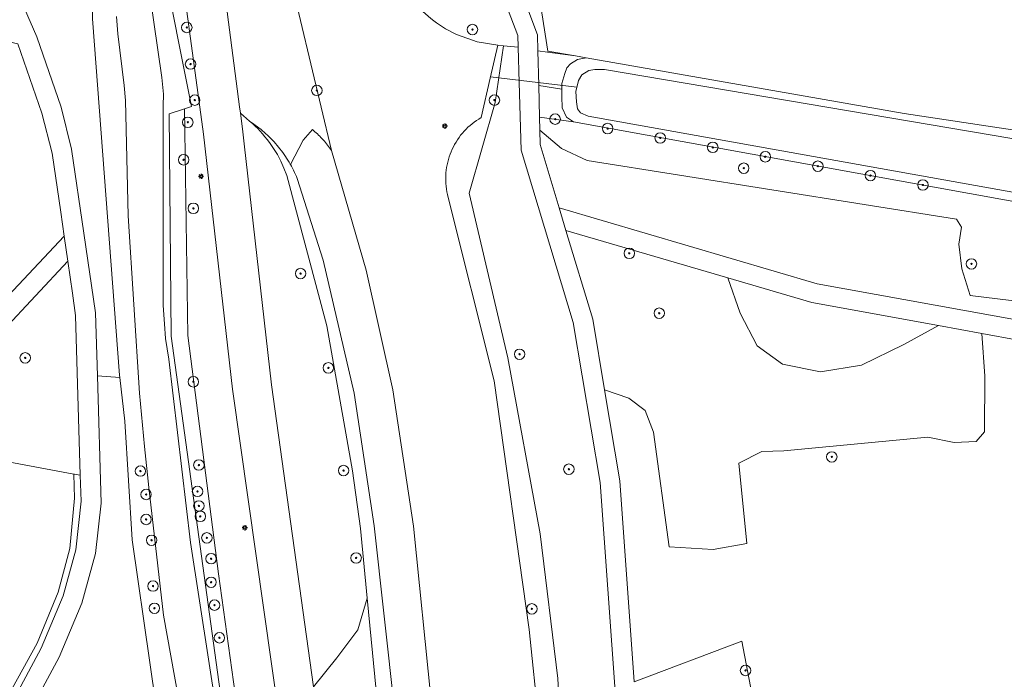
# Model space of a CAD drawing. Header units: metres. Extents: x 152610 to 160096, y 456114 to 462495.
# Tile 596 of 938: x 158643 to 158718, y 460053 to 460103. Entities that reach past the tile are written whole.
import ezdxf

# ---------------------------------------------------------------- set-up
doc = ezdxf.new("R2010")
doc.units = ezdxf.units.M
doc.header["$LTSCALE"] = 0.5
doc.layers.get('0').update_dxf_attribs({"linetype": 'CONTINUOUS'})
for name, color, linetype, lineweight in [('B-PV-GK-BESCHOEIING-G', 251, 'GK-BESCHOEIING-SO', 18), ('B-PV-GR-BEPLANTING_CULTUUR_BOSPLANTSOEN-GV', 251, 'CONTINUOUS', 18), ('B-PV-GR-BOOM-S', 251, 'CONTINUOUS', 25), ('B-PV-GR-HAAG-GV', 251, 'CONTINUOUS', 13), ('B-PV-GW-TALUD_KRUIN-G', 251, 'CONTINUOUS', 18), ('B-PV-IE-MEUBILAIR-S', 251, 'CONTINUOUS', 25), ('B-PV-KW-KUNSTWERK_DUIKER-G', 251, 'CONTINUOUS', 18), ('B-PV-OG-TERREIN_BEGROEID-GV', 251, 'CONTINUOUS', 18), ('B-PV-OG-TERREIN_OEVER-GV', 251, 'CONTINUOUS', 18), ('B-PV-OG-WATER_SLOOT-GV', 251, 'CONTINUOUS', 18), ('B-PV-VH-GESLOTENVERHARDING_ASFALT-GV', 251, 'CONTINUOUS', 18), ('B-PV-VH-ONVERHARD_ZAND-GV', 251, 'CONTINUOUS', 18), ('B-PV-VH-OPENVERHARDING_TEGEL-GV', 251, 'CONTINUOUS', 18)]:
    doc.layers.add(name, color=color, linetype=linetype, lineweight=lineweight)
doc.styles.add('NLCS-ISO', font='NLCS-ISO.ttf')
doc.linetypes.add('GK-BESCHOEIING-SO', pattern='A,18,-3,[1,NLCS.SHX,S=0.6,R=0,X=0,Y=0],-3', length=24)

# ---------------------------------------------------------------- blocks, each defined once
blk = doc.blocks.new('SIE-MEUBILAIR_PAAL_LICHTMAST-SO')
for points in [[(-0.62, 0), (-1, 0)], [(-0.71, 0.71), (-0.44, 0.44)], [(0, 1), (0, 0.62)], [(0.44, 0.44), (0.71, 0.71)], [(1, 0), (0.62, 0)], [(-0.71, -0.71), (-0.44, -0.44)], [(0, -0.62), (0, -1)], [(0.44, -0.44), (0.71, -0.71)]]:
    blk.add_lwpolyline(points)
blk.add_circle((0, 0), 0.5)
blk = doc.blocks.new('SGR-BOOM_GBKN-SO')
at = {"linetype": 'ByBlock', "lineweight": 18}
h = blk.add_hatch(color=0, dxfattribs=at)
h.dxf.hatch_style = 1
edge = h.paths.add_edge_path()
edge.add_arc((0, 0), 0.25, 0, 360)
at = {"color": 0, "linetype": 'ByBlock', "lineweight": 18}
for radius in [2, 0.25]:
    blk.add_circle((0, 0), radius, dxfattribs=at)
at = {"color": 0, "linetype": 'ByBlock', "lineweight": 18, "style": 'NLCS-ISO'}
blk.add_attdef('SOORT', (2.5, 0), '', height=1.5, dxfattribs=at)

msp = doc.modelspace()

# ---------------------------------------------------------------- linework, layer by layer
at = {"layer": 'B-PV-GK-BESCHOEIING-G', "flags": 128}
for points in [[(158474.733, 460059.158), (158474.943, 460059.189), (158475.393, 460059.246), (158475.843, 460059.296), (158476.295, 460059.338), (158476.747, 460059.372), (158477.199, 460059.398), (158477.652, 460059.416), (158478.105, 460059.426), (158478.558, 460059.429), (158479.012, 460059.423), (158479.465, 460059.409), (158479.917, 460059.387), (158480.37, 460059.357), (158480.821, 460059.319), (158481.272, 460059.273), (158481.722, 460059.219), (158482.171, 460059.157), (158482.619, 460059.088), (158483.066, 460059.01), (158483.511, 460058.925), (158483.954, 460058.831), (158484.396, 460058.73), (158484.836, 460058.621), (158485.274, 460058.505), (158485.71, 460058.38), (158486.144, 460058.248), (158486.575, 460058.109), (158487.004, 460057.962), (158487.43, 460057.807), (158487.853, 460057.644), (158488.273, 460057.475), (158488.69, 460057.298), (158489.104, 460057.113), (158489.515, 460056.921), (158489.922, 460056.723), (158490.326, 460056.516), (158490.726, 460056.303), (158491.122, 460056.083), (158491.514, 460055.856), (158491.903, 460055.622), (158492.287, 460055.381), (158492.666, 460055.133), (158493.041, 460054.879), (158493.412, 460054.618), (158493.778, 460054.351), (158494.139, 460054.077), (158494.496, 460053.797), (158494.847, 460053.511), (158495.193, 460053.218), (158495.534, 460052.919), (158495.87, 460052.615), (158496.2, 460052.305), (158496.525, 460051.988), (158496.844, 460051.666), (158497.157, 460051.339), (158497.465, 460051.006), (158498.657, 460049.856), (158500, 460048.907), (158501.649, 460047.928), (158503.451, 460047.272), (158503.768, 460047.182), (158504.636, 460046.931), (158505.5, 460046.672), (158506.363, 460046.406), (158507.223, 460046.132), (158508.08, 460045.85), (158508.936, 460045.561), (158509.788, 460045.264), (158510.638, 460044.96), (158511.485, 460044.648), (158512.329, 460044.329), (158513.171, 460044.002), (158514.009, 460043.668), (158514.845, 460043.326), (158515.677, 460042.977), (158516.506, 460042.62), (158517.332, 460042.257), (158518.155, 460041.886), (158518.975, 460041.507), (158519.791, 460041.122), (158520.604, 460040.729), (158521.413, 460040.329), (158522.219, 460039.922), (158523.021, 460039.507), (158523.819, 460039.086), (158524.613, 460038.657), (158525.404, 460038.222), (158525.955, 460037.907), (158526.509, 460037.598), (158527.067, 460037.297), (158527.629, 460037.002), (158528.195, 460036.715), (158528.765, 460036.435), (158529.337, 460036.162), (158529.914, 460035.896), (158530.493, 460035.637), (158531.076, 460035.386), (158531.662, 460035.143), (158532.251, 460034.906), (158532.842, 460034.677), (158533.437, 460034.456), (158534.035, 460034.242), (158534.635, 460034.036), (158535.237, 460033.837), (158535.842, 460033.646), (158536.45, 460033.462), (158537.059, 460033.286), (158537.671, 460033.118), (158538.285, 460032.958), (158538.901, 460032.805), (158539.519, 460032.66), (158540.138, 460032.523), (158540.76, 460032.394), (158541.382, 460032.273), (158542.007, 460032.159), (158542.145, 460032.135), (158584.685, 460024.085), (158585.019, 460024.016), (158585.354, 460023.955), (158585.69, 460023.902), (158586.028, 460023.856), (158586.367, 460023.819), (158586.706, 460023.79), (158587.046, 460023.768), (158587.386, 460023.755), (158587.727, 460023.75), (158588.068, 460023.752), (158588.408, 460023.763), (158588.748, 460023.781), (158589.088, 460023.808), (158589.427, 460023.842), (158589.765, 460023.885), (158590.102, 460023.935), (158590.437, 460023.994), (158590.772, 460024.06), (158591.104, 460024.134), (158591.435, 460024.215), (158591.763, 460024.305), (158592.09, 460024.402), (158592.414, 460024.507), (158592.736, 460024.619), (158593.054, 460024.739), (158593.37, 460024.867), (158593.683, 460025.002), (158593.889, 460025.095), (158594.111, 460025.174), (158594.513, 460025.312), (158594.918, 460025.442), (158595.325, 460025.564), (158595.735, 460025.679), (158596.147, 460025.786), (158596.56, 460025.885), (158596.976, 460025.977), (158597.393, 460026.06), (158597.811, 460026.136), (158598.231, 460026.204), (158598.652, 460026.264), (158599.075, 460026.316), (158599.498, 460026.36), (158599.921, 460026.396), (158600.346, 460026.424), (158600.771, 460026.444), (158601.196, 460026.456), (158601.621, 460026.46), (158602.047, 460026.456), (158602.472, 460026.444), (158602.897, 460026.424), (158603.321, 460026.397), (158603.745, 460026.361), (158604.168, 460026.317), (158604.59, 460026.265), (158605.011, 460026.206), (158605.431, 460026.138), (158605.85, 460026.062), (158606.267, 460025.979), (158606.682, 460025.888), (158607.096, 460025.789), (158614.619, 460024.73), (158616.954, 460024.152), (158630.636, 460021.782), (158631.11, 460021.67), (158631.585, 460021.565), (158632.062, 460021.469), (158632.541, 460021.38), (158633.021, 460021.299), (158633.502, 460021.226), (158633.985, 460021.161), (158634.468, 460021.104), (158634.952, 460021.055), (158635.437, 460021.014), (158635.923, 460020.981), (158636.409, 460020.956), (158636.896, 460020.939), (158637.382, 460020.929), (158637.869, 460020.928), (158638.356, 460020.935), (158638.842, 460020.95), (158639.329, 460020.973), (158639.814, 460021.003), (158640.3, 460021.042), (158640.784, 460021.089), (158641.268, 460021.143), (158641.75, 460021.206), (158642.232, 460021.277), (158642.713, 460021.355), (158643.192, 460021.441), (158643.669, 460021.536), (158644.145, 460021.638), (158644.209, 460021.652), (158644.457, 460021.708), (158644.835, 460021.786), (158645.215, 460021.857), (158645.596, 460021.92), (158645.978, 460021.975), (158646.361, 460022.022), (158646.745, 460022.061), (158647.13, 460022.092), (158647.516, 460022.115), (158647.902, 460022.13), (158648.288, 460022.137), (158648.674, 460022.136), (158649.06, 460022.127), (158649.446, 460022.11), (158649.831, 460022.086), (158650.216, 460022.053), (158650.6, 460022.012), (158650.983, 460021.963), (158651.365, 460021.906), (158651.745, 460021.842), (158652.125, 460021.769), (158652.502, 460021.689), (158652.878, 460021.601), (158653.253, 460021.505), (158653.625, 460021.401), (158653.994, 460021.29), (158654.362, 460021.171), (158654.726, 460021.045), (158655.089, 460020.911), (158655.448, 460020.769), (158655.804, 460020.62), (158656.157, 460020.464), (158656.507, 460020.3), (158656.853, 460020.129), (158657.196, 460019.951), (158657.535, 460019.767), (158657.87, 460019.575), (158658.201, 460019.376), (158658.528, 460019.17), (158659.581, 460014.995), (158660.547, 460013.802), (158661.019, 460013.554), (158661.798, 460013.146), (158662.244, 460013.587), (158662.352, 460014.275), (158662.353, 460015.601), (158662.635, 460017.118), (158662.987, 460017.748), (158666.914, 460018.277), (158667.106, 460018.303), (158669.964, 460018.687), (158670.182, 460018.717), (158671.399, 460018.541), (158671.447, 460018.534), (158671.66, 460018.495), (158671.872, 460018.449), (158672.082, 460018.396), (158672.29, 460018.334), (158672.496, 460018.265), (158672.698, 460018.188), (158672.898, 460018.104), (158673.095, 460018.013), (158673.288, 460017.914), (158673.477, 460017.808), (158673.663, 460017.696), (158673.844, 460017.577), (158674.02, 460017.451), (158674.192, 460017.318), (158674.359, 460017.18), (158674.52, 460017.035), (158674.676, 460016.884), (158674.827, 460016.728), (158674.971, 460016.567), (158675.11, 460016.4), (158675.242, 460016.228), (158675.368, 460016.051), (158675.487, 460015.87), (158675.6, 460015.685), (158675.705, 460015.495), (158675.804, 460015.302), (158675.895, 460015.106), (158675.979, 460014.906), (158676.056, 460014.703), (158676.125, 460014.497), (158676.186, 460014.289), (158676.24, 460014.079), (158676.286, 460013.867), (158676.324, 460013.654), (158676.354, 460013.439), (158676.753, 460008.743), (158676.77, 460008.544), (158676.933, 460006.617), (158676.95, 460006.417), (158677.59, 460002.15), (158678.147, 460000), (158678.47, 459998.75), (158681.56, 459993.85), (158682.373, 459992.754), (158683.361, 459991.812), (158683.561, 459991.657), (158683.766, 459991.508), (158683.976, 459991.366), (158684.189, 459991.23), (158684.408, 459991.101), (158684.63, 459990.979), (158684.855, 459990.865), (158685.085, 459990.757), (158685.317, 459990.657), (158685.553, 459990.564), (158685.791, 459990.479), (158686.032, 459990.401), (158686.276, 459990.331), (158686.521, 459990.268), (158686.6, 459990.25), (158751.58, 459978.72), (158751.778, 459978.68), (158756.595, 459977.716), (158756.791, 459977.677), (158834.12, 459963.78), (158843.94, 459961.89), (158852.56, 459960.22), (158852.897, 459960.137), (158853.235, 459960.061), (158853.575, 459959.994), (158853.917, 459959.934), (158854.259, 459959.882), (158854.603, 459959.838), (158854.948, 459959.803), (158855.294, 459959.775), (158855.64, 459959.755), (158855.986, 459959.743), (158856.333, 459959.739), (158856.68, 459959.743), (158857.026, 459959.755), (158857.372, 459959.775), (158857.718, 459959.803), (158858.063, 459959.839), (158858.407, 459959.882), (158858.75, 459959.934), (158859.07, 459959.99), (158859.409, 459960.091), (158859.778, 459960.194), (158860.149, 459960.288), (158860.522, 459960.375), (158860.897, 459960.454), (158861.273, 459960.526), (158861.651, 459960.589), (158862.03, 459960.645), (158862.41, 459960.692), (158862.791, 459960.732), (158863.172, 459960.763), (158863.555, 459960.787), (158863.937, 459960.803), (158864.32, 459960.81), (158864.703, 459960.81), (158865.086, 459960.802), (158865.469, 459960.785), (158865.851, 459960.761), (158866.233, 459960.729), (158866.614, 459960.688), (158866.994, 459960.64), (158867.372, 459960.584), (158867.75, 459960.52), (158896.821, 459951.25), (158899.349, 459950.965), (158901.43, 459950.73), (158906.435, 459950.678), (158906.882, 459950.597), (158909.016, 459950.211), (158915.147, 459949.101), (158917.198, 459948.729), (158917.642, 459948.649), (158921.99, 459945.69), (158925.427, 459945.052), (158964.503, 459937.795), (159000, 459934.696), (159003.633, 459934.171), (159005.109, 459934.22), (159006.093, 459934.614), (159007.077, 459935.305), (159007.962, 459936.143), (159014.89, 459947.09), (159017.691, 459951.429), (159019.017, 459954.043), (159018.462, 459968.244), (159020.418, 459992.305), (159020.706, 459993.813), (159022.152, 460000), (159022.95, 460003.42), (159027.25, 460016.67), (159028.16, 460021.17), (159028.265, 460024.361), (159027.69, 460030.4), (159027.671, 460030.666), (159027.644, 460030.931), (159027.609, 460031.195), (159027.566, 460031.459), (159027.515, 460031.72), (159027.457, 460031.98), (159027.391, 460032.239), (159027.316, 460032.495), (159027.235, 460032.748), (159027.145, 460033), (159027.049, 460033.248), (159026.944, 460033.493), (159026.833, 460033.736), (159026.714, 460033.974), (159026.588, 460034.209), (159026.456, 460034.441), (159026.316, 460034.668), (159026.23, 460034.8), (159026.04, 460035.142), (159025.843, 460035.481), (159025.639, 460035.815), (159025.429, 460036.145), (159025.211, 460036.47), (159024.987, 460036.792), (159024.757, 460037.108), (159024.52, 460037.42), (159024.277, 460037.727), (159024.028, 460038.028), (159023.772, 460038.325), (159023.511, 460038.616), (159023.243, 460038.902), (159022.97, 460039.183), (159022.691, 460039.457), (159022.407, 460039.726), (159022.117, 460039.989), (159021.822, 460040.247), (159021.521, 460040.498), (159021.216, 460040.742), (159020.906, 460040.981), (159020.591, 460041.213), (159020.271, 460041.439), (159019.946, 460041.658), (159019.617, 460041.871), (159019.284, 460042.076), (159018.947, 460042.275), (159018.606, 460042.467), (159018.261, 460042.652), (159017.912, 460042.83), (159017.81, 460042.88), (159010.88, 460044.64), (159000, 460045.968), (158973.31, 460049.15), (158970.17, 460049.52), (158966.22, 460052.79), (158955.33, 460052.2), (158953.13, 460052.57), (158952.84, 460052.62), (158952.26, 460049.87), (158951.637, 460047.099), (158956.462, 460046.222), (158999.997, 460038.306), (159019.45, 460034.88), (159020.22, 460023.97), (159013.47, 460002.92), (159014.063, 460000), (159014.75, 459996.5), (159014.96, 459994.766), (159015.2, 459993.44), (159015.31, 459991.71), (159014.51, 459987.81), (159008.04, 459965.34), (159004.43, 459960.25), (159000, 459960.353), (158998.4, 459960.39), (158984.69, 459966.34), (158972.72, 459965.62), (158962.87, 459959.8), (158959.98, 459955.93), (158957.133, 459952.707), (158948.935, 459949.392), (158938.055, 459951.623), (158924.86, 459955.26), (158921.282, 459954.369), (158918.671, 459954.179), (158918.225, 459954.257), (158916.164, 459954.616), (158910.021, 459955.687), (158907.885, 459956.059), (158907.442, 459956.136), (158904.968, 459956.938), (158901.43, 459958.27), (158890.98, 459967.57), (158877.255, 459970.054), (158862.49, 459972.71), (158842.246, 459972.236), (158839.35, 459972.21), (158836.56, 459972.73), (158833.66, 459977.71), (158833.569, 459977.866), (158833.471, 459978.018), (158833.366, 459978.165), (158833.255, 459978.308), (158833.138, 459978.446), (158833.015, 459978.578), (158832.886, 459978.705), (158832.752, 459978.825), (158832.612, 459978.94), (158832.468, 459979.049), (158832.318, 459979.151), (158832.165, 459979.246), (158832.007, 459979.334), (158831.846, 459979.416), (158831.681, 459979.49), (158831.513, 459979.557), (158831.342, 459979.616), (158831.169, 459979.668), (158830.994, 459979.711), (158830.817, 459979.748), (158830.638, 459979.776), (158830.459, 459979.796), (158830.278, 459979.809), (158830.098, 459979.813), (158829.917, 459979.809), (158829.737, 459979.798), (158829.557, 459979.778), (158829.378, 459979.751), (158829.201, 459979.715), (158829.026, 459979.672), (158828.852, 459979.621), (158828.681, 459979.563), (158828.57, 459979.52), (158828.493, 459979.5), (158827.826, 459979.328), (158827.158, 459979.164), (158826.487, 459979.008), (158825.815, 459978.859), (158825.141, 459978.719), (158824.466, 459978.586), (158823.789, 459978.461), (158823.11, 459978.344), (158822.431, 459978.235), (158821.75, 459978.134), (158821.068, 459978.04), (158820.385, 459977.955), (158819.701, 459977.878), (158819.016, 459977.808), (158818.33, 459977.747), (158817.644, 459977.693), (158816.957, 459977.648), (158816.269, 459977.61), (158815.582, 459977.58), (158814.894, 459977.559), (158814.205, 459977.545), (158813.517, 459977.54), (158812.829, 459977.542), (158812.14, 459977.553), (158811.452, 459977.571), (158810.764, 459977.597), (158810.077, 459977.632), (158809.39, 459977.674), (158808.703, 459977.725), (158808.017, 459977.783), (158807.332, 459977.849), (158806.648, 459977.924), (158805.964, 459978.006), (158805.282, 459978.096), (158804.6, 459978.194), (158803.92, 459978.3), (158761.22, 459986.1), (158758.322, 459985.408), (158753.269, 459986.128), (158753.067, 459986.157), (158749.69, 459986.67), (158727.918, 459990.667), (158699.682, 459995.849), (158690.69, 459997.5), (158690.618, 459997.516), (158690.387, 459997.573), (158690.159, 459997.638), (158689.932, 459997.71), (158689.708, 459997.79), (158689.487, 459997.877), (158689.269, 459997.972), (158689.054, 459998.074), (158688.843, 459998.183), (158688.635, 459998.299), (158688.432, 459998.423), (158688.233, 459998.552), (158688.038, 459998.689), (158687.848, 459998.832), (158687.663, 459998.981), (158687.483, 459999.137), (158687.308, 459999.298), (158687.139, 459999.466), (158686.976, 459999.638), (158686.818, 459999.817), (158686.667, 460000), (158685.555, 460001.955), (158685.499, 460002.085), (158685.375, 460002.386), (158685.258, 460002.69), (158685.149, 460002.997), (158685.047, 460003.307), (158684.953, 460003.619), (158684.866, 460003.933), (158684.788, 460004.249), (158684.717, 460004.567), (158684.654, 460004.887), (158684.599, 460005.208), (158684.552, 460005.531), (158684.512, 460005.854), (158684.481, 460006.178), (158684.457, 460006.503), (158684.442, 460006.829), (158684.441, 460007.029), (158684.373, 460008.962), (158684.366, 460009.162), (158682.835, 460049.515), (158682.091, 460056.641), (158679.424, 460075.603), (158675.896, 460089.698), (158675.862, 460089.837), (158675.82, 460090.04), (158675.785, 460090.245), (158675.759, 460090.45), (158675.74, 460090.657), (158675.73, 460090.864), (158675.727, 460091.071), (158675.733, 460091.278), (158675.746, 460091.485), (158675.767, 460091.691), (158675.797, 460091.896), (158675.834, 460092.1), (158675.879, 460092.303), (158675.932, 460092.503), (158675.992, 460092.701), (158676.06, 460092.897), (158676.136, 460093.09), (158676.219, 460093.28), (158676.309, 460093.466), (158676.407, 460093.649), (158676.511, 460093.828), (158676.622, 460094.003), (158676.74, 460094.174), (158676.864, 460094.34), (158676.995, 460094.501), (158677.132, 460094.656), (158677.275, 460094.807), (158677.423, 460094.951), (158677.577, 460095.09), (158677.736, 460095.223), (158677.9, 460095.35), (158678.069, 460095.47), (158678.242, 460095.583), (158678.42, 460095.69), (158679.124, 460098.709), (158679.71, 460101.22), (158678.135, 460101.478), (158676.628, 460102.001), (158676.439, 460102.088), (158676.194, 460102.208), (158675.953, 460102.336), (158675.716, 460102.471), (158675.482, 460102.612), (158675.253, 460102.76), (158675.029, 460102.915), (158674.809, 460103.076), (158674.594, 460103.244), (158674.384, 460103.418), (158674.179, 460103.598), (158673.98, 460103.784), (158673.786, 460103.976), (158673.597, 460104.173), (158673.415, 460104.376), (158673.239, 460104.584), (158673.069, 460104.797), (158672.905, 460105.015), (158672.747, 460105.238), (158672.597, 460105.465), (158672.452, 460105.697), (158672.315, 460105.933), (158672.185, 460106.172), (158672.062, 460106.416), (158671.946, 460106.663), (158671.837, 460106.913), (158671.736, 460107.166), (158671.642, 460107.422), (158671.556, 460107.681), (158670.245, 460117.41), (158670.219, 460117.602), (158669.958, 460119.521), (158669.933, 460119.705), (158667.522, 460137.655), (158666.197, 460150.943), (158665.164, 460167.52), (158665.12, 460183.663), (158665.289, 460190.315), (158665.604, 460194.292), (158665.629, 460194.539), (158665.664, 460194.81), (158665.707, 460195.08), (158665.758, 460195.349), (158665.817, 460195.616), (158665.883, 460195.881), (158665.957, 460196.144), (158666.039, 460196.405), (158666.129, 460196.663), (158666.226, 460196.919), (158666.33, 460197.172), (158666.442, 460197.421), (158666.561, 460197.667), (158666.687, 460197.91), (158666.82, 460198.148), (158666.961, 460198.383), (158667.108, 460198.613), (158667.261, 460198.839), (158667.421, 460199.061), (158667.588, 460199.278), (158667.761, 460199.489), (158667.94, 460199.696), (158668.125, 460199.897), (158668.316, 460200.093), (158668.512, 460200.283), (158668.714, 460200.467), (158668.921, 460200.646), (158669.134, 460200.818), (158669.351, 460200.984), (158669.573, 460201.143), (158669.8, 460201.296), (158670.031, 460201.442), (158670.266, 460201.582), (158670.505, 460201.714), (158670.748, 460201.839), (158670.994, 460201.957), (158671.244, 460202.068), (158671.497, 460202.172), (158671.753, 460202.268), (158672.012, 460202.357), (158672.273, 460202.438), (158672.536, 460202.511), (158673.586, 460202.643), (158675.654, 460202.454), (158680.24, 460200.758), (158684.716, 460198.791), (158742.58, 460186.99), (158742.848, 460188.52), (158743.093, 460189.916), (158743.6, 460192.81), (158685.67, 460204.82), (158680.76, 460205), (158677.037, 460206.38), (158675.289, 460207.471), (158675.065, 460207.642), (158674.839, 460207.824), (158674.618, 460208.012), (158674.402, 460208.206), (158674.191, 460208.406), (158673.986, 460208.612), (158673.787, 460208.824), (158673.594, 460209.041), (158673.407, 460209.263), (158673.226, 460209.49), (158673.051, 460209.722), (158672.883, 460209.959), (158672.722, 460210.2), (158672.567, 460210.446), (158672.419, 460210.696), (158672.278, 460210.95), (158672.143, 460211.207), (158672.017, 460211.468), (158671.897, 460211.733), (158671.784, 460212.001), (158671.68, 460212.272), (158671.582, 460212.545), (158671.492, 460212.821), (158671.41, 460213.1), (158670.971, 460216.313), (158670.67, 460217.248), (158670.659, 460217.314), (158670.584, 460217.782), (158670.518, 460218.252), (158670.459, 460218.723), (158670.409, 460219.194), (158670.366, 460219.666), (158670.331, 460220.139), (158670.305, 460220.613), (158670.286, 460221.087), (158670.275, 460221.561), (158670.272, 460222.035), (158670.278, 460222.509), (158670.291, 460222.983), (158670.312, 460223.457), (158670.342, 460223.93), (158670.379, 460224.403), (158670.424, 460224.875), (158670.884, 460236.208), (158671.443, 460250), (158671.646, 460254.657), (158671.932, 460258.598), (158672.045, 460266.708), (158672.206, 460278.296), (158673.841, 460310.082), (158672.827, 460327.858), (158672.802, 460328.217), (158672.77, 460328.576), (158672.729, 460328.934), (158672.681, 460329.291), (158672.624, 460329.647), (158672.56, 460330.002), (158672.488, 460330.355), (158672.407, 460330.706), (158672.32, 460331.055), (158672.224, 460331.403), (158672.173, 460331.575), (158671.331, 460334.857), (158670.909, 460336.049), (158670.252, 460337.253), (158669.749, 460337.931), (158668.707, 460339.041), (158667.431, 460340.162), (158666.576, 460340.921), (158665.827, 460341.447), (158664.587, 460342.123), (158663.031, 460342.66), (158661.99, 460342.963), (158660.832, 460343.113), (158657.125, 460343.156)], [(158665.999, 460027.161), (158669.312, 460027.131), (158669.556, 460027.186), (158669.798, 460027.249), (158670.038, 460027.319), (158670.275, 460027.398), (158670.51, 460027.483), (158670.742, 460027.577), (158670.971, 460027.677), (158671.196, 460027.785), (158671.418, 460027.9), (158671.636, 460028.022), (158671.85, 460028.151), (158672.06, 460028.287), (158672.266, 460028.429), (158672.467, 460028.578), (158672.663, 460028.733), (158672.853, 460028.895), (158673.039, 460029.062), (158673.219, 460029.236), (158673.394, 460029.415), (158673.562, 460029.599), (158673.725, 460029.789), (158673.882, 460029.984), (158674.032, 460030.184), (158674.176, 460030.388), (158674.313, 460030.597), (158674.443, 460030.81), (158674.567, 460031.028), (158674.683, 460031.249), (158674.792, 460031.474), (158674.894, 460031.702), (158674.989, 460031.933), (158675.076, 460032.167), (158675.156, 460032.404), (158675.228, 460032.644), (158675.293, 460032.885), (158675.349, 460033.129), (158675.398, 460033.374), (158675.439, 460033.62), (158675.472, 460033.868), (158675.497, 460034.117), (158675.515, 460034.366), (158675.524, 460034.616), (158675.525, 460034.866), (158675.52, 460035.069), (158674.612, 460051.209), (158673.275, 460064.534), (158671.683, 460074.921), (158669.657, 460084.044), (158667.018, 460093.178)]]:
    msp.add_lwpolyline(points, dxfattribs=at)
at = {"layer": 'B-PV-GR-BEPLANTING_CULTUUR_BOSPLANTSOEN-GV', "flags": 128}
for points in [[(158657.722, 460114.158), (158660.011, 460096.525), (158660.074, 460096.037), (158660.77, 460095.426), (158660.916, 460095.329), (158661.061, 460095.229), (158661.204, 460095.127), (158661.344, 460095.023), (158661.483, 460094.915), (158661.62, 460094.805), (158661.755, 460094.693), (158661.887, 460094.578), (158662.018, 460094.461), (158662.146, 460094.341), (158662.273, 460094.219), (158662.396, 460094.095), (158662.518, 460093.968), (158662.637, 460093.839), (158662.754, 460093.708), (158662.869, 460093.575), (158662.981, 460093.44), (158663.09, 460093.303), (158663.197, 460093.164), (158663.302, 460093.023), (158663.403, 460092.88), (158663.502, 460092.735), (158663.599, 460092.588), (158663.692, 460092.44), (158663.783, 460092.29), (158663.872, 460092.138), (158663.884, 460092.116), (158664.861, 460093.983), (158665.558, 460094.782), (158665.657, 460094.7), (158665.753, 460094.617), (158665.849, 460094.531), (158665.943, 460094.444), (158666.036, 460094.356), (158666.127, 460094.266), (158666.216, 460094.174), (158666.304, 460094.081), (158666.347, 460094.034), (158666.39, 460093.986), (158666.475, 460093.89), (158666.558, 460093.793), (158666.639, 460093.694), (158666.718, 460093.593), (158666.796, 460093.491), (158666.872, 460093.388), (158666.946, 460093.284), (158667.018, 460093.178), (158663.854, 460106.44)], [(158781.65, 460077.95), (158685.468, 460095.377), (158682.87, 460095.727), (158682.894, 460094.729), (158684.558, 460093.325), (158686.51, 460092.423), (158714.673, 460087.932), (158715.053, 460087.323), (158714.849, 460086.042), (158715.063, 460084.165), (158715.708, 460082.123), (158731.964, 460080.129)], [(158699.065, 460051.752), (158698.295, 460055.748), (158690.102, 460052.662)]]:
    msp.add_lwpolyline(points, dxfattribs=at)
for points in [[(158643.1, 460101.32), (158641.441, 460101.7), (158640.904, 460097.871), (158639.074, 460084.835), (158641.209, 460080.874), (158646.63, 460086.66), (158646.369, 460088.473), (158645.72, 460092.98), (158644.94, 460096.04)], [(158646.91, 460084.73), (158646.63, 460086.66), (158641.209, 460080.874), (158638.9, 460078.41), (158640.71, 460078.08), (158641.981, 460079.443)], [(158697.232, 460083.468), (158684.89, 460087.09), (158686.93, 460080.32), (158687.834, 460074.932), (158689.689, 460074.284), (158690.931, 460073.345), (158691.576, 460071.708), (158692.76, 460062.956), (158696.121, 460062.75), (158698.67, 460063.204), (158698.08, 460069.33), (158699.818, 460070.229), (158701.505, 460070.278), (158712.476, 460071.32), (158714.492, 460070.913), (158716.154, 460070.975), (158716.801, 460071.735), (158716.818, 460075.958), (158716.592, 460079.227), (158713.3, 460079.827), (158710.657, 460078.373), (158707.434, 460076.817), (158704.301, 460076.3), (158701.397, 460076.873), (158699.471, 460078.27), (158698.18, 460080.782)], [(158647.261, 460082.306), (158646.91, 460084.73), (158641.981, 460079.443), (158640.71, 460078.08), (158639.209, 460070.011), (158640.193, 460069.836), (158647.362, 460068.501), (158647.423, 460068.49), (158647.863, 460068.408), (158647.51, 460080.59)], [(158670.626, 460049.899), (158669.746, 460059.035), (158669.025, 460056.62), (158667.425, 460054.472), (158665.655, 460052.269), (158666.498, 460046.222), (158668.39, 460045.633), (158670.415, 460043.757), (158671.168, 460039.51)]]:
    msp.add_lwpolyline(points, close=True, dxfattribs=at)
at = {"layer": 'B-PV-GR-HAAG-GV', "flags": 128}
msp.add_lwpolyline([(158647.423, 460068.49), (158647.362, 460068.501), (158647.431, 460066.652), (158647.059, 460062.833), (158646.178, 460059.503), (158644.566, 460055.594), (158641.988, 460050.891), (158639.542, 460047.597), (158637.063, 460045.204), (158635.15, 460044.051), (158636.013, 460043.895), (158637.41, 460044.72), (158639.93, 460047.18), (158642.37, 460050.51), (158644.88, 460055.21), (158646.56, 460059.21), (158647.53, 460062.73), (158647.92, 460066.43), (158647.863, 460068.408)], close=True, dxfattribs=at)
at = {"layer": 'B-PV-GW-TALUD_KRUIN-G', "flags": 128}
for points in [[(158685.79, 460009.24), (158685.251, 460034.72), (158684.279, 460052.907), (158682.932, 460063.942), (158680.459, 460077.362), (158677.516, 460089.921), (158679.501, 460096.843), (158680.128, 460101.176)], [(158660.77, 460095.426), (158660.99, 460095.233), (158661.193, 460095.045), (158661.39, 460094.85), (158661.581, 460094.65), (158661.766, 460094.445), (158661.946, 460094.234), (158662.119, 460094.018), (158662.286, 460093.798), (158662.447, 460093.572), (158662.601, 460093.342), (158662.748, 460093.108), (158662.888, 460092.87), (158663.022, 460092.627), (158663.148, 460092.381), (158663.395, 460091.839), (158663.608, 460091.282), (158666.654, 460079.798), (158668.623, 460068.75), (158669.235, 460064.337), (158669.746, 460059.035), (158670.626, 460049.899)]]:
    msp.add_lwpolyline(points, dxfattribs=at)
at = {"layer": 'B-PV-KW-KUNSTWERK_DUIKER-G', "flags": 128}
msp.add_lwpolyline([(158685.726, 460098.022), (158679.147, 460098.807)], dxfattribs=at)
at = {"layer": 'B-PV-OG-TERREIN_BEGROEID-GV', "flags": 128}
for points in [[(158640.77, 460110.53), (158644.56, 460101.85), (158646.41, 460096.49), (158647.2, 460093.29), (158648.14, 460086.88), (158649.03, 460080.79), (158649.169, 460075.988), (158650.873, 460075.876), (158650.854, 460076.046), (158648.789, 460103.221), (158648.855, 460106.308), (158649.064, 460107.548), (158649.227, 460108.273), (158649.647, 460109.256), (158650.068, 460109.678), (158650.629, 460109.842), (158651.383, 460110.052), (158651.471, 460110.077), (158651.938, 460110.101), (158652.383, 460109.96), (158652.336, 460110.342), (158655.042, 460110.732), (158654.55, 460114.35), (158642.55, 460110.69)], [(158674.594, 460103.244), (158674.809, 460103.076), (158675.029, 460102.915), (158675.253, 460102.76), (158675.482, 460102.612), (158675.716, 460102.47), (158675.953, 460102.336), (158676.194, 460102.209), (158676.439, 460102.088), (158676.628, 460102.001), (158678.135, 460101.478), (158679.71, 460101.22), (158680.128, 460101.176), (158681.257, 460101.056), (158681.23, 460101.95), (158680.691, 460103.353)], [(158685.251, 460034.72), (158684.279, 460052.907), (158682.932, 460063.942), (158680.459, 460077.362), (158677.516, 460089.921), (158679.501, 460096.843), (158680.128, 460101.176), (158679.71, 460101.22), (158679.124, 460098.709), (158678.42, 460095.69), (158678.242, 460095.583), (158678.069, 460095.47), (158677.9, 460095.35), (158677.736, 460095.223), (158677.577, 460095.09), (158677.423, 460094.951), (158677.275, 460094.806), (158677.132, 460094.656), (158676.995, 460094.501), (158676.864, 460094.34), (158676.74, 460094.174), (158676.622, 460094.003), (158676.511, 460093.828), (158676.407, 460093.649), (158676.309, 460093.466), (158676.219, 460093.28), (158676.136, 460093.09), (158676.06, 460092.897), (158675.992, 460092.701), (158675.932, 460092.503), (158675.879, 460092.303), (158675.834, 460092.1), (158675.797, 460091.896), (158675.767, 460091.691), (158675.746, 460091.485), (158675.733, 460091.278), (158675.727, 460091.071), (158675.73, 460090.864), (158675.74, 460090.657), (158675.759, 460090.45), (158675.785, 460090.245), (158675.82, 460090.04), (158675.862, 460089.837), (158675.896, 460089.698), (158679.424, 460075.603), (158682.091, 460056.641), (158682.835, 460049.515)], [(158661.576, 460038.008), (158658.413, 460060.89), (158656.057, 460079.082), (158655.806, 460096.356), (158654.639, 460095.987), (158654.798, 460079.019), (158660.537, 460037.357)], [(158671.812, 460050.539), (158670.261, 460064.54), (158668.744, 460074.677), (158666.378, 460084.811), (158664.409, 460091.034), (158664.341, 460091.196), (158664.27, 460091.356), (158664.196, 460091.516), (158664.119, 460091.673), (158664.04, 460091.83), (158663.957, 460091.985), (158663.884, 460092.116), (158663.872, 460092.138), (158663.783, 460092.29), (158663.692, 460092.44), (158663.599, 460092.588), (158663.502, 460092.735), (158663.403, 460092.88), (158663.302, 460093.023), (158663.197, 460093.164), (158663.09, 460093.303), (158662.981, 460093.44), (158662.869, 460093.575), (158662.754, 460093.708), (158662.637, 460093.839), (158662.518, 460093.968), (158662.396, 460094.095), (158662.273, 460094.219), (158662.146, 460094.341), (158662.018, 460094.461), (158661.887, 460094.578), (158661.755, 460094.693), (158661.62, 460094.805), (158661.483, 460094.915), (158661.344, 460095.023), (158661.204, 460095.127), (158661.061, 460095.229), (158660.916, 460095.329), (158660.77, 460095.426), (158660.99, 460095.233), (158661.193, 460095.045), (158661.39, 460094.85), (158661.581, 460094.65), (158661.766, 460094.445), (158661.946, 460094.234), (158662.119, 460094.018), (158662.286, 460093.798), (158662.447, 460093.572), (158662.601, 460093.342), (158662.748, 460093.108), (158662.888, 460092.87), (158663.022, 460092.627), (158663.148, 460092.381), (158663.395, 460091.839), (158663.608, 460091.282), (158666.654, 460079.798), (158668.623, 460068.75), (158669.235, 460064.337), (158669.746, 460059.035), (158670.626, 460049.899)], [(158674.612, 460051.209), (158673.275, 460064.534), (158671.683, 460074.921), (158669.657, 460084.044), (158667.018, 460093.178), (158666.946, 460093.284), (158666.872, 460093.388), (158666.796, 460093.491), (158666.718, 460093.593), (158666.639, 460093.694), (158666.558, 460093.793), (158666.475, 460093.89), (158666.39, 460093.986), (158666.347, 460094.034), (158666.304, 460094.081), (158666.216, 460094.174), (158666.127, 460094.266), (158666.036, 460094.356), (158665.943, 460094.444), (158665.849, 460094.531), (158665.753, 460094.617), (158665.657, 460094.7), (158665.558, 460094.782), (158664.861, 460093.983), (158663.884, 460092.116), (158663.957, 460091.985), (158664.04, 460091.83), (158664.119, 460091.673), (158664.196, 460091.516), (158664.27, 460091.356), (158664.341, 460091.196), (158664.409, 460091.034), (158666.378, 460084.811), (158668.744, 460074.677), (158670.261, 460064.54), (158671.812, 460050.539)], [(158719.37, 460078.72), (158716.592, 460079.227), (158716.818, 460075.958), (158716.801, 460071.735), (158716.154, 460070.975), (158714.492, 460070.913), (158712.476, 460071.32), (158701.505, 460070.278), (158699.818, 460070.229), (158698.08, 460069.33), (158698.67, 460063.204), (158696.121, 460062.75), (158692.76, 460062.956), (158691.576, 460071.708), (158690.931, 460073.345), (158689.689, 460074.284), (158687.834, 460074.932), (158689, 460067.98), (158690.102, 460052.662), (158698.295, 460055.748), (158699.065, 460051.752)], [(158655.867, 460035.411), (158651.828, 460063.472), (158651.251, 460072.541), (158650.873, 460075.876), (158649.169, 460075.988), (158649.45, 460066.29), (158649.03, 460062.43), (158647.99, 460058.65), (158646.26, 460054.53), (158643.61, 460049.63)]]:
    msp.add_lwpolyline(points, dxfattribs=at)
for points in [[(158680.296, 460111.596), (158677.98, 460113.855), (158679.55, 460110.51), (158682.72, 460102), (158682.749, 460100.777), (158683.487, 460100.672), (158685.611, 460100.396), (158683.509, 460100.765), (158681.968, 460110.694)], [(158657.26, 460094.44), (158655.042, 460110.732), (158652.336, 460110.342), (158652.383, 460109.96), (158652.453, 460109.938), (158653.155, 460109.283), (158654.05, 460108.019), (158656.355, 460096.53), (158655.806, 460096.356), (158656.057, 460079.082), (158658.413, 460060.89), (158661.576, 460038.008), (158661.97, 460034.716), (158663.77, 460031.382), (158665.85, 460028.57), (158666.049, 460028.59), (158659.46, 460074.98)], [(158681.257, 460101.056), (158680.128, 460101.176), (158679.501, 460096.843), (158677.516, 460089.921), (158680.459, 460077.362), (158682.932, 460063.942), (158684.279, 460052.907), (158685.251, 460034.72), (158685.79, 460009.24), (158685.815, 460008.81), (158690.45, 460009.19), (158690.18, 460030.72), (158687.5, 460067.87), (158685.45, 460080.07), (158681.49, 460093.21), (158681.337, 460098.365)], [(158683.487, 460100.672), (158682.749, 460100.777), (158682.813, 460098.135), (158684.573, 460097.861), (158684.578, 460098.294), (158684.795, 460099.049), (158684.959, 460099.495), (158685.231, 460099.794), (158685.774, 460100.12), (158686.435, 460100.252), (158685.611, 460100.396)], [(158684.573, 460097.861), (158682.813, 460098.135), (158682.87, 460095.727), (158685.468, 460095.377), (158684.925, 460095.727), (158684.61, 460096.434), (158684.566, 460097.293)], [(158660.77, 460095.426), (158660.074, 460096.037), (158660.23, 460094.84), (158660.359, 460093.701), (158662.44, 460075.32), (158665.655, 460052.269), (158667.425, 460054.472), (158669.025, 460056.62), (158669.746, 460059.035), (158669.235, 460064.337), (158668.623, 460068.75), (158666.654, 460079.798), (158663.608, 460091.282), (158663.395, 460091.839), (158663.148, 460092.381), (158663.022, 460092.627), (158662.888, 460092.87), (158662.748, 460093.108), (158662.601, 460093.342), (158662.447, 460093.572), (158662.286, 460093.798), (158662.119, 460094.018), (158661.946, 460094.234), (158661.766, 460094.445), (158661.581, 460094.65), (158661.39, 460094.85), (158661.193, 460095.045), (158660.99, 460095.233)], [(158684.558, 460093.325), (158682.894, 460094.729), (158682.92, 460093.65), (158684.37, 460088.81), (158704.05, 460083.02), (158719.64, 460080.2), (158731.58, 460079.15), (158741.05, 460077.4), (158745.393, 460075.781), (158744.205, 460082.539), (158735.912, 460083.777), (158734.946, 460081.851), (158733.905, 460080.659), (158731.964, 460080.129), (158715.708, 460082.123), (158715.063, 460084.165), (158714.849, 460086.042), (158715.053, 460087.323), (158714.673, 460087.932), (158686.51, 460092.423)], [(158703.63, 460081.59), (158697.232, 460083.468), (158698.18, 460080.782), (158699.471, 460078.27), (158701.397, 460076.873), (158704.301, 460076.3), (158707.434, 460076.817), (158710.657, 460078.373), (158713.3, 460079.827)]]:
    msp.add_lwpolyline(points, close=True, dxfattribs=at)
at = {"layer": 'B-PV-OG-TERREIN_OEVER-GV', "flags": 128}
for points in [[(158660.537, 460037.357), (158654.798, 460079.019), (158654.639, 460095.987), (158655.806, 460096.356), (158656.355, 460096.53), (158654.05, 460108.019)], [(158652.899, 460107.051), (158654.071, 460098.753), (158654.202, 460097.48), (158654.175, 460096.597), (158654.192, 460081.371), (158654.287, 460079.968), (158654.358, 460078.845), (158654.617, 460077.255), (158656.28, 460063.283), (158658.955, 460045.825)], [(158648.789, 460103.221), (158650.854, 460076.046), (158650.873, 460075.876), (158651.251, 460072.541), (158651.828, 460063.472), (158655.867, 460035.411)], [(158656.39, 460045.601), (158654.205, 460057.749), (158653.083, 460067.466), (158652.752, 460070.599), (158652.374, 460074.68), (158651.505, 460088.209), (158651.32, 460096.992), (158651.202, 460098.149), (158650.729, 460102.078), (158650.635, 460103.411)]]:
    msp.add_lwpolyline(points, dxfattribs=at)
for points in [[(158710.68, 460096), (158686.435, 460100.252), (158685.774, 460100.12), (158685.231, 460099.794), (158684.959, 460099.495), (158684.795, 460099.049), (158684.578, 460098.294), (158684.573, 460097.861), (158684.566, 460097.293), (158684.61, 460096.434), (158684.925, 460095.727), (158685.468, 460095.377), (158781.65, 460077.95), (158782.667, 460078.144), (158783.509, 460078.418), (158783.999, 460079.005), (158784.39, 460079.749), (158784.469, 460080.395), (158784.481, 460081.312), (158784.1, 460082.204), (158783.55, 460083.018), (158781.514, 460084.037), (158751.97, 460089.45), (158721.62, 460094.36)], [(158686.64, 460099.297), (158687.09, 460099.356), (158687.834, 460099.355), (158776.184, 460084.392), (158780.614, 460083.552), (158780.947, 460083.219), (158781.397, 460082.534), (158781.593, 460081.79), (158781.455, 460080.948), (158781.201, 460080.185), (158780.946, 460079.754), (158780.476, 460079.422), (158779.85, 460079.187), (158779.282, 460079.207), (158686.58, 460095.793), (158685.993, 460096.067), (158685.778, 460096.361), (158685.7, 460096.889), (158685.641, 460097.692), (158685.857, 460098.534), (158686.111, 460098.945)]]:
    msp.add_lwpolyline(points, close=True, dxfattribs=at)
at = {"layer": 'B-PV-OG-WATER_SLOOT-GV', "flags": 128}
for points in [[(158656.768, 460191.37), (158658.119, 460154.5), (158661.24, 460124.936), (158661.984, 460118.618), (158663.854, 460106.44), (158667.018, 460093.178), (158669.657, 460084.044), (158671.683, 460074.921), (158673.275, 460064.534), (158674.612, 460051.209)], [(158658.955, 460045.825), (158656.28, 460063.283), (158654.617, 460077.255), (158654.358, 460078.845), (158654.287, 460079.968), (158654.192, 460081.371), (158654.175, 460096.597), (158654.202, 460097.48), (158654.071, 460098.753), (158652.899, 460107.051)], [(158650.635, 460103.411), (158650.729, 460102.078), (158651.202, 460098.149), (158651.32, 460096.992), (158651.505, 460088.209), (158652.374, 460074.68), (158652.752, 460070.599), (158653.083, 460067.466), (158654.205, 460057.749), (158656.39, 460045.601)], [(158682.835, 460049.515), (158682.091, 460056.641), (158679.424, 460075.603), (158675.896, 460089.698), (158675.862, 460089.837), (158675.82, 460090.04), (158675.785, 460090.245), (158675.759, 460090.45), (158675.74, 460090.657), (158675.73, 460090.864), (158675.727, 460091.071), (158675.733, 460091.278), (158675.746, 460091.485), (158675.767, 460091.691), (158675.797, 460091.896), (158675.834, 460092.1), (158675.879, 460092.303), (158675.932, 460092.503), (158675.992, 460092.701), (158676.06, 460092.897), (158676.136, 460093.09), (158676.219, 460093.28), (158676.309, 460093.466), (158676.407, 460093.649), (158676.511, 460093.828), (158676.622, 460094.003), (158676.74, 460094.174), (158676.864, 460094.34), (158676.995, 460094.501), (158677.132, 460094.656), (158677.275, 460094.806), (158677.423, 460094.951), (158677.577, 460095.09), (158677.736, 460095.223), (158677.9, 460095.35), (158678.069, 460095.47), (158678.242, 460095.583), (158678.42, 460095.69), (158679.124, 460098.709), (158679.71, 460101.22), (158678.135, 460101.478), (158676.628, 460102.001), (158676.439, 460102.088), (158676.194, 460102.209), (158675.953, 460102.336), (158675.716, 460102.47), (158675.482, 460102.612), (158675.253, 460102.76), (158675.029, 460102.915), (158674.809, 460103.076), (158674.594, 460103.244)]]:
    msp.add_lwpolyline(points, dxfattribs=at)
msp.add_lwpolyline([(158687.834, 460099.355), (158687.09, 460099.356), (158686.64, 460099.297), (158686.111, 460098.945), (158685.857, 460098.534), (158685.641, 460097.692), (158685.7, 460096.889), (158685.778, 460096.361), (158685.993, 460096.067), (158686.58, 460095.793), (158779.282, 460079.207), (158779.85, 460079.187), (158780.476, 460079.422), (158780.946, 460079.754), (158781.201, 460080.185), (158781.455, 460080.948), (158781.593, 460081.79), (158781.397, 460082.534), (158780.947, 460083.219), (158780.614, 460083.552), (158776.184, 460084.392)], close=True, dxfattribs=at)
at = {"layer": 'B-PV-VH-GESLOTENVERHARDING_ASFALT-GV', "flags": 128}
msp.add_lwpolyline([(158665.655, 460052.269), (158662.44, 460075.32), (158660.359, 460093.701), (158660.23, 460094.84), (158660.074, 460096.037), (158660.011, 460096.525), (158657.722, 460114.158), (158657.03, 460119.48), (158656.6, 460122.59), (158656.38, 460125.34), (158652.89, 460167.59), (158652.38, 460190.46), (158652.612, 460197.581), (158649.56, 460197.68), (158649.26, 460186.96), (158649.85, 460167.44), (158653.62, 460121.7), (158654.28, 460116.2), (158654.55, 460114.35), (158655.042, 460110.732), (158657.26, 460094.44), (158659.46, 460074.98), (158666.049, 460028.59)], dxfattribs=at)
at = {"layer": 'B-PV-VH-ONVERHARD_ZAND-GV', "flags": 128}
msp.add_lwpolyline([(158647.423, 460068.49), (158647.362, 460068.501), (158647.431, 460066.652), (158647.059, 460062.833), (158646.178, 460059.503), (158644.566, 460055.594), (158641.988, 460050.891), (158639.542, 460047.597), (158637.063, 460045.204), (158635.988, 460044.556), (158635.15, 460044.051), (158636.013, 460043.895), (158637.41, 460044.72), (158639.93, 460047.18), (158642.37, 460050.51), (158644.88, 460055.21), (158646.56, 460059.21), (158647.53, 460062.73), (158647.92, 460066.43), (158647.863, 460068.408)], close=True, dxfattribs=at)
at = {"layer": 'B-PV-VH-OPENVERHARDING_TEGEL-GV', "flags": 128}
for points in [[(158669.37, 460192.54), (158668.73, 460186.18), (158668.78, 460165.06), (158669.81, 460150.32), (158671.54, 460133.22), (158673.63, 460122.45), (158673.069, 460121.625), (158671.95, 460119.98), (158671.97, 460119.8), (158672.24, 460117.88), (158672.27, 460117.69), (158675.09, 460116.34), (158678.19, 460109.87), (158680.691, 460103.353), (158681.23, 460101.95), (158681.257, 460101.056), (158681.337, 460098.365), (158681.49, 460093.21), (158685.45, 460080.07), (158687.5, 460067.87), (158690.18, 460030.72)], [(158690.102, 460052.662), (158689, 460067.98), (158687.834, 460074.932), (158686.93, 460080.32), (158684.89, 460087.09), (158684.37, 460088.81), (158682.92, 460093.65), (158682.894, 460094.729), (158682.87, 460095.727), (158682.813, 460098.135), (158682.749, 460100.777), (158682.72, 460102), (158679.55, 460110.51), (158677.98, 460113.855), (158676.08, 460117.9), (158673.03, 460133.37), (158671.31, 460150.42), (158670.28, 460165.07), (158670.22, 460186.05), (158670.73, 460191.91)], [(158643.61, 460049.63), (158646.26, 460054.53), (158647.99, 460058.65), (158649.03, 460062.43), (158649.45, 460066.29), (158649.169, 460075.988), (158649.03, 460080.79), (158648.14, 460086.88), (158647.2, 460093.29), (158646.41, 460096.49), (158644.56, 460101.85), (158640.77, 460110.53)], [(158643.1, 460101.32), (158644.94, 460096.04), (158645.72, 460092.98), (158646.369, 460088.473), (158646.63, 460086.66), (158646.91, 460084.73), (158647.261, 460082.306), (158647.51, 460080.59), (158647.863, 460068.408), (158647.92, 460066.43), (158647.53, 460062.73), (158646.56, 460059.21), (158644.88, 460055.21), (158642.37, 460050.51)]]:
    msp.add_lwpolyline(points, dxfattribs=at)
msp.add_lwpolyline([(158684.37, 460088.81), (158684.89, 460087.09), (158697.232, 460083.468), (158703.63, 460081.59), (158713.3, 460079.827), (158716.592, 460079.227), (158719.37, 460078.72), (158730.363, 460077.755), (158731.45, 460077.66), (158740.77, 460075.92), (158748.36, 460073.073), (158750.34, 460072.33), (158757.99, 460070.19), (158768.869, 460069.249), (158786.11, 460072.53), (158785.92, 460074.05), (158768.772, 460070.758), (158758.39, 460071.63), (158750.87, 460073.74), (158745.393, 460075.781), (158741.05, 460077.4), (158731.58, 460079.15), (158719.64, 460080.2), (158704.05, 460083.02)], close=True, dxfattribs=at)

# ---------------------------------------------------------------- block references
at = {"layer": 'B-PV-GR-BOOM-S', "xscale": 0.2, "yscale": 0.2, "zscale": 0.2}
for p in [(158655.986, 460102.569), (158677.765, 460102.408), (158656.273, 460099.777), (158665.9, 460097.767), (158656.591, 460097.025), (158679.44, 460097.025), (158656.062, 460095.332), (158684.065, 460095.575), (158688.071, 460094.857), (158692.078, 460094.139), (158696.084, 460093.422), (158655.744, 460092.474), (158700.09, 460092.704), (158698.446, 460091.834), (158704.096, 460091.986), (158708.103, 460091.268), (158712.109, 460090.551), (158656.485, 460088.77), (158689.723, 460085.339), (158715.81, 460084.529), (158664.661, 460083.796), (158692.007, 460080.771), (158643.667, 460077.363), (158681.359, 460077.639), (158666.777, 460076.599), (158656.485, 460075.541), (158705.161, 460069.809), (158652.449, 460068.731), (158656.908, 460069.191), (158667.941, 460068.768), (158685.117, 460068.87), (158652.879, 460066.944), (158656.802, 460067.18), (158656.908, 460066.069), (158652.879, 460065.039), (158657.014, 460065.275), (158657.517, 460063.635), (158653.303, 460063.452), (158657.834, 460062.047), (158668.894, 460062.1), (158653.409, 460059.959), (158657.834, 460060.248), (158653.514, 460058.266), (158658.099, 460058.502), (158682.298, 460058.221), (158658.469, 460056.015), (158698.584, 460053.523)]:
    msp.add_blockref('SGR-BOOM_GBKN-SO', p, dxfattribs=at)
at = {"layer": 'B-PV-IE-MEUBILAIR-S', "xscale": 0.2, "yscale": 0.2, "zscale": 0.2}
for p in [(158675.653, 460095.044), (158657.07, 460091.209), (158660.401, 460064.403)]:
    msp.add_blockref('SIE-MEUBILAIR_PAAL_LICHTMAST-SO', p, dxfattribs=at)

doc.saveas('drawing.dxf')
